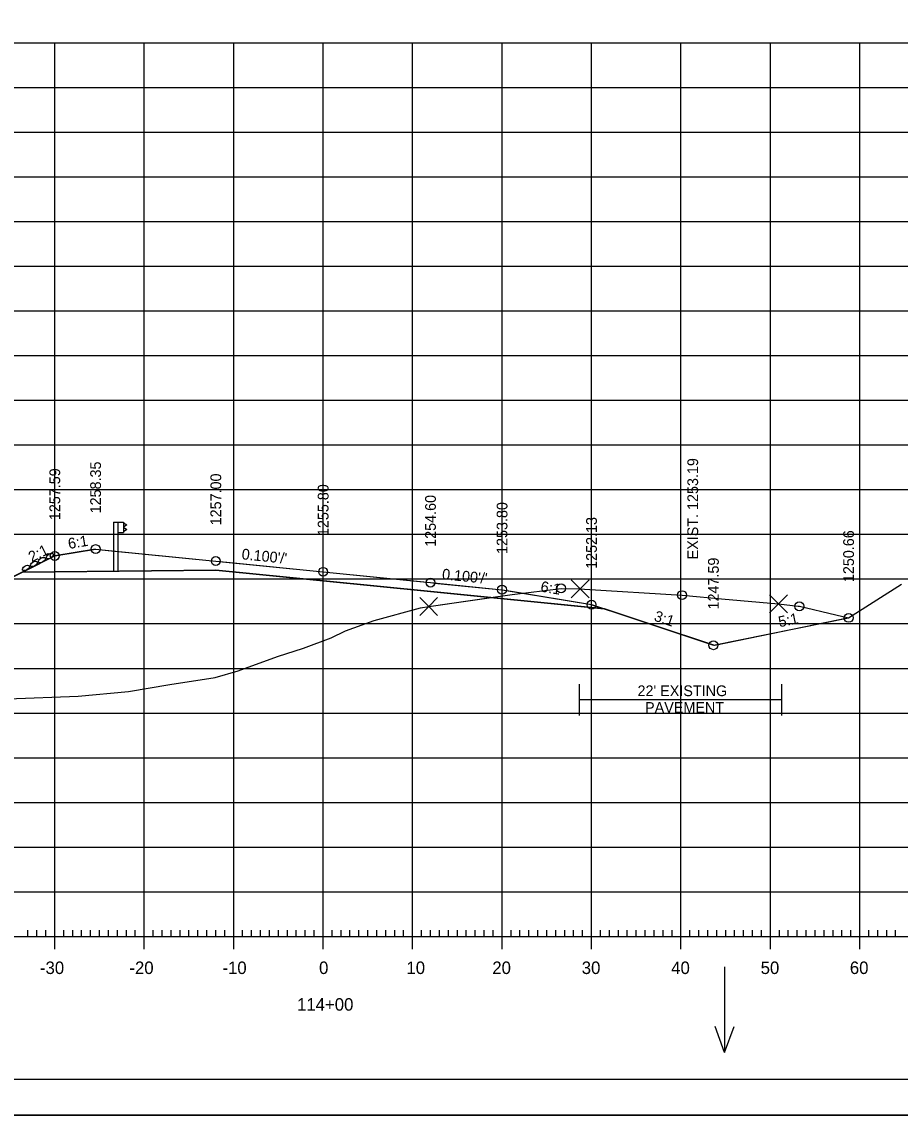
# Model space of a CAD drawing. Extents: x 1406028 to 1412453, y 321733 to 325986.
# Drawn here: x 1406556.2 to 1406654.4, y 323639.4 to 323761.7 of the extents above; entities that cross this region are included whole.
import ezdxf

# ---------------------------------------------------------------- set-up
doc = ezdxf.new("R2010")
doc.units = 0
for name, color, linetype in [('R_Alt Surface', 7, 'Continuous'), ('R_Axis', 7, 'Continuous'), ('R_Axis Annot', 7, 'Continuous'), ('R_Border', 7, 'Continuous'), ('R_Draft', 7, 'Continuous'), ('R_Exist Surface', 7, 'Continuous'), ('R_Fin Surface', 7, 'Continuous'), ('R_Fin Surface Annot', 7, 'Continuous'), ('R_Grid', 7, 'Continuous'), ('R_No Plot', 7, 'Continuous'), ('R_Proposed Const Limits', 7, 'Continuous'), ('R_Proposed Road', 7, 'Continuous'), ('R_Water', 7, 'Continuous'), ('R_Water Annot', 7, 'Continuous'), ('R_Xsect Elev', 7, 'Continuous')]:
    doc.layers.add(name, color=color, linetype=linetype)

msp = doc.modelspace()

# ---------------------------------------------------------------- linework, layer by layer
at = {"layer": 'R_Alt Surface'}
msp.add_lwpolyline([(1406556.29, 323700.14), (1406577.89, 323700.36), (1406589.89, 323699.16), (1406601.89, 323697.96), (1406621.32, 323696.01)], dxfattribs=at)
at = {"layer": 'R_Axis'}
for p, q in [((1406556.89, 323659.36), (1406556.89, 323660.06)), ((1406557.89, 323659.36), (1406557.89, 323660.06)), ((1406558.89, 323659.36), (1406558.89, 323660.06)), ((1406559.89, 323657.96), (1406559.89, 323660.76)), ((1406560.89, 323659.36), (1406560.89, 323660.06)), ((1406561.89, 323659.36), (1406561.89, 323660.06)), ((1406562.89, 323659.36), (1406562.89, 323660.06)), ((1406563.89, 323659.36), (1406563.89, 323660.06)), ((1406564.89, 323659.36), (1406564.89, 323660.06)), ((1406565.89, 323659.36), (1406565.89, 323660.06)), ((1406566.89, 323659.36), (1406566.89, 323660.06)), ((1406567.89, 323659.36), (1406567.89, 323660.06)), ((1406568.89, 323659.36), (1406568.89, 323660.06)), ((1406569.89, 323657.96), (1406569.89, 323660.76)), ((1406570.89, 323659.36), (1406570.89, 323660.06)), ((1406571.89, 323659.36), (1406571.89, 323660.06)), ((1406572.89, 323659.36), (1406572.89, 323660.06)), ((1406573.89, 323659.36), (1406573.89, 323660.06)), ((1406574.89, 323659.36), (1406574.89, 323660.06)), ((1406575.89, 323659.36), (1406575.89, 323660.06)), ((1406576.89, 323659.36), (1406576.89, 323660.06)), ((1406577.89, 323659.36), (1406577.89, 323660.06)), ((1406578.89, 323659.36), (1406578.89, 323660.06)), ((1406579.89, 323657.96), (1406579.89, 323660.76)), ((1406580.89, 323659.36), (1406580.89, 323660.06)), ((1406581.89, 323659.36), (1406581.89, 323660.06)), ((1406582.89, 323659.36), (1406582.89, 323660.06)), ((1406583.89, 323659.36), (1406583.89, 323660.06)), ((1406584.89, 323659.36), (1406584.89, 323660.06)), ((1406585.89, 323659.36), (1406585.89, 323660.06)), ((1406586.89, 323659.36), (1406586.89, 323660.06)), ((1406587.89, 323659.36), (1406587.89, 323660.06)), ((1406588.89, 323659.36), (1406588.89, 323660.06)), ((1406589.89, 323657.96), (1406589.89, 323660.76)), ((1406590.89, 323659.36), (1406590.89, 323660.06)), ((1406591.89, 323659.36), (1406591.89, 323660.06)), ((1406592.89, 323659.36), (1406592.89, 323660.06)), ((1406593.89, 323659.36), (1406593.89, 323660.06)), ((1406594.89, 323659.36), (1406594.89, 323660.06)), ((1406595.89, 323659.36), (1406595.89, 323660.06)), ((1406596.89, 323659.36), (1406596.89, 323660.06)), ((1406597.89, 323659.36), (1406597.89, 323660.06)), ((1406598.89, 323659.36), (1406598.89, 323660.06)), ((1406599.89, 323657.96), (1406599.89, 323660.76)), ((1406600.89, 323659.36), (1406600.89, 323660.06)), ((1406601.89, 323659.36), (1406601.89, 323660.06)), ((1406602.89, 323659.36), (1406602.89, 323660.06)), ((1406603.89, 323659.36), (1406603.89, 323660.06)), ((1406604.89, 323659.36), (1406604.89, 323660.06)), ((1406605.89, 323659.36), (1406605.89, 323660.06)), ((1406606.89, 323659.36), (1406606.89, 323660.06)), ((1406607.89, 323659.36), (1406607.89, 323660.06)), ((1406608.89, 323659.36), (1406608.89, 323660.06)), ((1406609.89, 323657.96), (1406609.89, 323660.76)), ((1406610.89, 323659.36), (1406610.89, 323660.06)), ((1406611.89, 323659.36), (1406611.89, 323660.06)), ((1406612.89, 323659.36), (1406612.89, 323660.06)), ((1406613.89, 323659.36), (1406613.89, 323660.06)), ((1406614.89, 323659.36), (1406614.89, 323660.06)), ((1406615.89, 323659.36), (1406615.89, 323660.06)), ((1406616.89, 323659.36), (1406616.89, 323660.06)), ((1406617.89, 323659.36), (1406617.89, 323660.06)), ((1406618.89, 323659.36), (1406618.89, 323660.06)), ((1406619.89, 323657.96), (1406619.89, 323660.76)), ((1406620.89, 323659.36), (1406620.89, 323660.06)), ((1406621.89, 323659.36), (1406621.89, 323660.06)), ((1406622.89, 323659.36), (1406622.89, 323660.06)), ((1406623.89, 323659.36), (1406623.89, 323660.06)), ((1406624.89, 323659.36), (1406624.89, 323660.06)), ((1406625.89, 323659.36), (1406625.89, 323660.06)), ((1406626.89, 323659.36), (1406626.89, 323660.06)), ((1406627.89, 323659.36), (1406627.89, 323660.06)), ((1406628.89, 323659.36), (1406628.89, 323660.06)), ((1406629.89, 323657.96), (1406629.89, 323660.76)), ((1406630.89, 323659.36), (1406630.89, 323660.06)), ((1406631.89, 323659.36), (1406631.89, 323660.06)), ((1406632.89, 323659.36), (1406632.89, 323660.06)), ((1406633.89, 323659.36), (1406633.89, 323660.06)), ((1406634.89, 323659.36), (1406634.89, 323660.06)), ((1406635.89, 323659.36), (1406635.89, 323660.06)), ((1406636.89, 323659.36), (1406636.89, 323660.06)), ((1406637.89, 323659.36), (1406637.89, 323660.06)), ((1406638.89, 323659.36), (1406638.89, 323660.06)), ((1406639.89, 323657.96), (1406639.89, 323660.76)), ((1406640.89, 323659.36), (1406640.89, 323660.06)), ((1406641.89, 323659.36), (1406641.89, 323660.06)), ((1406642.89, 323659.36), (1406642.89, 323660.06)), ((1406643.89, 323659.36), (1406643.89, 323660.06)), ((1406644.89, 323659.36), (1406644.89, 323660.06)), ((1406645.89, 323659.36), (1406645.89, 323660.06)), ((1406646.89, 323659.36), (1406646.89, 323660.06)), ((1406647.89, 323659.36), (1406647.89, 323660.06)), ((1406648.89, 323659.36), (1406648.89, 323660.06)), ((1406649.89, 323657.96), (1406649.89, 323660.76)), ((1406650.89, 323659.36), (1406650.89, 323660.06)), ((1406651.89, 323659.36), (1406651.89, 323660.06)), ((1406652.89, 323659.36), (1406652.89, 323660.06)), ((1406653.89, 323659.36), (1406653.89, 323660.06)), ((1406449.89, 323659.36), (1406729.89, 323659.36))]:
    msp.add_line(p, q, dxfattribs=at)
at = {"layer": 'R_Border'}
msp.add_line((1406748.07, 323643.36), (1406431.89, 323643.36), dxfattribs=at)
at = {"layer": 'R_Draft'}
for p, q in [((1406618.51, 323687.59), (1406618.51, 323684.1)), ((1406641.14, 323687.59), (1406641.14, 323684.1)), ((1406618.52, 323685.88), (1406641.11, 323685.88))]:
    msp.add_line(p, q, dxfattribs=at)
for centre in [(1406557.55, 323701.04), (1406558.45, 323701.48), (1406559.34, 323701.93), (1406556.66, 323700.59)]:
    msp.add_ellipse(centre, major_axis=(0.371, 0.232), ratio=0.517889, dxfattribs=at)
at = {"layer": 'R_Exist Surface'}
msp.add_lwpolyline([(1406554.63, 323685.95), (1406562.49, 323686.25), (1406568.13, 323686.76), (1406572.74, 323687.54), (1406577.82, 323688.33), (1406580.38, 323689.07), (1406584.78, 323690.69), (1406587.68, 323691.61), (1406590.79, 323692.78), (1406592.37, 323693.55), (1406595.59, 323694.7), (1406600.79, 323696.12), (1406601.69, 323696.29), (1406611.03, 323697.63), (1406616.49, 323698.31), (1406618.51, 323698.26), (1406618.62, 323698.26), (1406619.09, 323698.23), (1406630.01, 323697.55), (1406630.45, 323697.51), (1406634.44, 323697.15), (1406640.8, 323696.57), (1406642.99, 323696.32), (1406643.13, 323696.3), (1406647.22, 323695.33), (1406648.62, 323695.01), (1406654.55, 323698.79)], dxfattribs=at)
at = {"layer": 'R_Fin Surface'}
for points in [[(1406525.26, 323684.62), (1406528.59, 323686.29), (1406556.29, 323700.14), (1406556.66, 323700.32), (1406559.89, 323701.94), (1406560.35, 323702.02), (1406564.45, 323702.7), (1406565.84, 323702.56), (1406577.89, 323701.36), (1406579.13, 323701.23), (1406589.89, 323700.16), (1406600.7, 323699.08), (1406601.89, 323698.96), (1406602.71, 323698.87), (1406609.89, 323698.16), (1406610.92, 323697.99), (1406619.89, 323696.49), (1406620.04, 323696.44), (1406621.32, 323696.01), (1406622.56, 323695.6), (1406633.52, 323691.95), (1406635.02, 323692.26), (1406648.63, 323695.01)], [(1406564.45, 323702.7), (1406577.89, 323701.36), (1406589.89, 323700.16), (1406601.89, 323698.96), (1406609.89, 323698.16)]]:
    msp.add_lwpolyline(points, dxfattribs=at)
at = {"layer": 'R_Grid'}
for p, q in [((1406449.89, 323759.36), (1406729.89, 323759.36)), ((1406559.89, 323659.36), (1406559.89, 323759.36)), ((1406569.89, 323659.36), (1406569.89, 323759.36)), ((1406579.89, 323659.36), (1406579.89, 323759.36)), ((1406589.89, 323659.36), (1406589.89, 323759.36)), ((1406599.89, 323659.36), (1406599.89, 323759.36)), ((1406609.89, 323659.36), (1406609.89, 323759.36)), ((1406619.89, 323659.36), (1406619.89, 323759.36)), ((1406629.89, 323659.36), (1406629.89, 323759.36)), ((1406639.89, 323659.36), (1406639.89, 323759.36)), ((1406649.89, 323659.36), (1406649.89, 323759.36)), ((1406449.89, 323754.36), (1406729.89, 323754.36)), ((1406449.89, 323749.36), (1406729.89, 323749.36)), ((1406449.89, 323744.36), (1406729.89, 323744.36)), ((1406449.89, 323739.36), (1406729.89, 323739.36)), ((1406449.89, 323734.36), (1406729.89, 323734.36)), ((1406449.89, 323729.36), (1406729.89, 323729.36)), ((1406449.89, 323724.36), (1406729.89, 323724.36)), ((1406449.89, 323719.36), (1406729.89, 323719.36)), ((1406449.89, 323714.36), (1406729.89, 323714.36)), ((1406449.89, 323709.36), (1406729.89, 323709.36)), ((1406449.89, 323704.36), (1406729.89, 323704.36)), ((1406449.89, 323699.36), (1406729.89, 323699.36)), ((1406449.89, 323694.36), (1406729.89, 323694.36)), ((1406449.89, 323689.36), (1406729.89, 323689.36)), ((1406449.89, 323684.36), (1406729.89, 323684.36)), ((1406449.89, 323679.36), (1406729.89, 323679.36)), ((1406449.89, 323674.36), (1406729.89, 323674.36)), ((1406449.89, 323669.36), (1406729.89, 323669.36)), ((1406449.89, 323664.36), (1406729.89, 323664.36)), ((1406449.89, 323659.36), (1406729.89, 323659.36))]:
    msp.add_line(p, q, dxfattribs=at)
at = {"layer": 'R_No Plot'}
msp.add_line((1406419.49, 323639.38), (1406752.82, 323639.38), dxfattribs=at)
for points in [[(1406419.48, 323852.71), (1406752.82, 323852.71), (1406752.82, 323639.37), (1406419.48, 323639.37)], [(1406665.81, 323848.82), (1406685.43, 323848.82), (1406685.43, 323838.94), (1406701.54, 323838.94), (1406724.74, 323838.94), (1406724.74, 323814.6), (1406748.07, 323814.6), (1406748.07, 323643.36), (1406431.89, 323643.36), (1406431.89, 323848.82)], [(1406608.64, 323697.28), (1406611.03, 323697.63), (1406616.49, 323698.31), (1406618.51, 323698.26), (1406618.62, 323698.26), (1406619.09, 323698.23), (1406630.01, 323697.55), (1406630.45, 323697.51), (1406634.44, 323697.15), (1406640.8, 323696.57), (1406642.99, 323696.32), (1406643.13, 323696.3), (1406647.22, 323695.33), (1406648.62, 323695.01), (1406648.69, 323695.06), (1406648.69, 323695.01), (1406633.68, 323691.9), (1406626.82, 323694.18), (1406621.33, 323696.01)]]:
    msp.add_lwpolyline(points, close=True, dxfattribs=at)
for points in [[(1406554.63, 323685.95), (1406562.49, 323686.25), (1406568.13, 323686.76), (1406572.74, 323687.54), (1406577.82, 323688.33), (1406580.38, 323689.07), (1406584.78, 323690.69), (1406587.68, 323691.61), (1406590.79, 323692.78), (1406592.37, 323693.55), (1406595.59, 323694.7), (1406600.79, 323696.12), (1406601.69, 323696.29), (1406608.64, 323697.28), (1406601.91, 323697.96), (1406589.91, 323699.16), (1406577.91, 323700.36), (1406556.31, 323700.14), (1406525.37, 323684.67)], [(1406618.62, 323698.26), (1406617.62, 323699.26), (1406618.62, 323698.26), (1406617.62, 323697.26), (1406618.62, 323698.26), (1406619.62, 323697.26), (1406618.62, 323698.26), (1406619.62, 323699.26)], [(1406601.69, 323696.29), (1406600.69, 323697.29), (1406601.69, 323696.29), (1406600.69, 323695.29), (1406601.69, 323696.29), (1406602.69, 323695.29), (1406601.69, 323696.29), (1406602.69, 323697.29)], [(1406640.8, 323696.57), (1406639.8, 323697.57), (1406640.8, 323696.57), (1406639.8, 323695.57), (1406640.8, 323696.57), (1406641.8, 323695.57), (1406640.8, 323696.57), (1406641.8, 323697.57)]]:
    msp.add_lwpolyline(points, dxfattribs=at)
for centre in [(1406564.45, 323702.7), (1406559.89, 323701.94), (1406577.89, 323701.36), (1406589.89, 323700.16), (1406601.89, 323698.96), (1406609.89, 323698.16), (1406616.49, 323698.31), (1406630.01, 323697.55), (1406619.89, 323696.49), (1406643.13, 323696.3), (1406648.63, 323695.01), (1406633.52, 323691.95)]:
    msp.add_circle(centre, 0.5, dxfattribs=at)
at = {"layer": 'R_Proposed Const Limits'}
for points in [[(1406559.89, 323701.94), (1406525.26, 323684.62)], [(1406633.52, 323691.95), (1406648.63, 323695.01)]]:
    msp.add_lwpolyline(points, dxfattribs=at)
at = {"layer": 'R_Proposed Road'}
for points in [[(1406564.45, 323702.7), (1406559.89, 323701.94)], [(1406609.89, 323698.16), (1406619.89, 323696.49)], [(1406619.89, 323696.49), (1406633.52, 323691.95)]]:
    msp.add_lwpolyline(points, dxfattribs=at)
at = {"layer": 'R_Water'}
for p, q in [((1406566.44, 323705.73), (1406566.44, 323700.26)), ((1406566.44, 323705.73), (1406567.56, 323705.73)), ((1406566.93, 323705.73), (1406566.93, 323700.26)), ((1406567.56, 323705.73), (1406567.56, 323704.57)), ((1406566.93, 323704.57), (1406567.56, 323704.57))]:
    msp.add_line(p, q, dxfattribs=at)
msp.add_lwpolyline([(1406567.56, 323705.66), (1406567.94, 323705.41), (1406567.56, 323705.15), (1406567.94, 323704.89), (1406567.56, 323704.64)], dxfattribs=at)
at = {"layer": 'R_Water Annot'}
for p, q in [((1406634.76, 323655.95), (1406634.76, 323646.37)), ((1406634.76, 323646.37), (1406633.7, 323649.3)), ((1406634.76, 323646.37), (1406635.83, 323649.3))]:
    msp.add_line(p, q, dxfattribs=at)

# ---------------------------------------------------------------- texts
at = {"layer": 'R_Axis Annot'}
for s, p in [('-30', (1406558.23, 323655.16)), ('-20', (1406568.23, 323655.16)), ('-10', (1406578.63, 323655.16)), ('0', (1406589.43, 323655.16)), ('10', (1406599.2, 323655.16)), ('20', (1406608.8, 323655.16)), ('30', (1406618.8, 323655.16)), ('40', (1406628.8, 323655.16)), ('50', (1406638.8, 323655.16)), ('60', (1406648.77, 323655.16)), ('114+00', (1406586.97, 323651.06))]:
    msp.add_text(s, height=1.4, dxfattribs=at).set_placement(p)
at = {"layer": 'R_Draft'}
for s, p in [("22' EXISTING ", (1406625.03, 323686.25)), ('PAVEMENT', (1406625.88, 323684.38))]:
    msp.add_text(s, height=1.2, dxfattribs=at).set_placement(p)
at = {"layer": 'R_Fin Surface Annot'}
for s, rotation, p in [('1258.35', 90, (1406565.05, 323706.7)), ('1257.59', 90, (1406560.49, 323705.94)), ('1257.00', 90, (1406578.49, 323705.36)), ('1255.80', 90, (1406590.49, 323704.16)), ('1254.60', 90, (1406602.49, 323702.96)), ('1253.80', 90, (1406610.49, 323702.16)), ('1252.13', 90, (1406620.49, 323700.49)), ('6:1', 9.4641, (1406561.47, 323702.71)), ('1250.66', 90, (1406649.23, 323699.01)), ('2:1', 26.565, (1406557.31, 323701.21)), ("0.100'/'", 354.2894, (1406580.74, 323701.57)), ('1247.59', 90, (1406634.12, 323695.95)), ("0.100'/'", 354.2894, (1406603.14, 323699.33)), ('6:1', 350.5358, (1406614.13, 323697.96)), ('3:1', 341.5667, (1406626.79, 323694.72)), ('5:1', 11.4239, (1406640.91, 323693.96))]:
    msp.add_text(s, height=1.2, rotation=rotation, dxfattribs=at).set_placement(p)
at = {"layer": 'R_No Plot'}
for p in [(1406648.58, 323694.96), (1406592.33, 323693.5), (1406584.74, 323690.64)]:
    msp.add_text('+', height=0.1, dxfattribs=at).set_placement(p)
at = {"layer": 'R_Xsect Elev'}
msp.add_text('EXIST. 1253.19', height=1.2, rotation=90, dxfattribs=at).set_placement((1406631.81, 323701.55))

doc.saveas('drawing.dxf')
